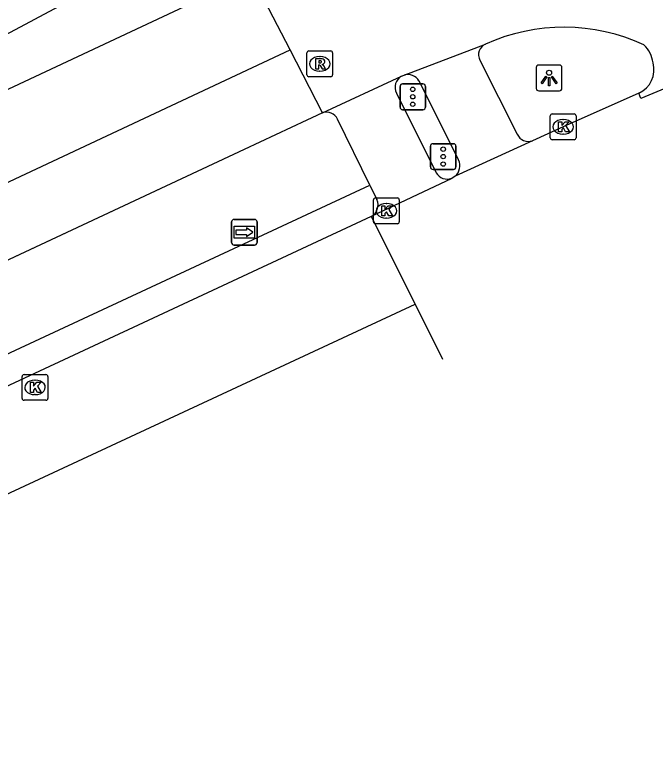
# Model space of a CAD drawing. Extents: x 158352 to 159489, y 383828 to 384597.
# Drawn here: x 158909.71 to 158934.6, y 383829.23 to 383858.39 of the extents above; entities that cross this region are included whole.
import ezdxf

# ---------------------------------------------------------------- set-up
doc = ezdxf.new("R2010")
doc.units = 0
for name, color, linetype in [('IMGEO_Fietspad_gesloten', 7, 'Continuous'), ('IMGEO_Fietspad_open', 7, 'Continuous'), ('IMGEO_Kolk', 7, 'Continuous'), ('IMGEO_Lichtpunt', 7, 'Continuous'), ('IMGEO_OVBaan_gesloten', 7, 'Continuous'), ('IMGEO_Rijbaan_regionaal_gesloten', 7, 'Continuous'), ('IMGEO_Rioolput', 7, 'Continuous'), ('IMGEO_Verkeersregelinstallatiepaal', 7, 'Continuous'), ('IMGEO_Voetpad_open', 7, 'Continuous'), ('IMGEO_Wegwijzer', 7, 'Continuous')]:
    doc.layers.add(name, color=color, linetype=linetype)

msp = doc.modelspace()

# ---------------------------------------------------------------- linework, layer by layer
at = {"layer": 'IMGEO_Fietspad_gesloten'}
msp.add_lwpolyline([(158917.865, 383862.123), (158916.911, 383861.665), (158889.778, 383847.177), (158888.336, 383846.413), (158887.766, 383846.147), (158887.071, 383845.822), (158884.987, 383844.847), (158881.597, 383843.26), (158877.829, 383841.497), (158877.205, 383841.205), (158875.569, 383840.439), (158875.237, 383840.284), (158873.273, 383839.365)], dxfattribs=at)
at = {"layer": 'IMGEO_Fietspad_open'}
for points in [[(158927.766, 383856.634), (158929.214, 383853.759)], [(158926.933, 383852.766), (158925.398, 383855.83)]]:
    msp.add_lwpolyline(points, dxfattribs=at)
for centre, radius, start, end in [((158928.16, 383856.85), 0.449, 113.0295, 208.7961), ((158924.961, 383855.574), 0.506, 30.3613, 106.6824), ((158929.645, 383853.955), 0.473, 204.4016, 290.1123), ((158926.445, 383852.535), 0.54, 311.8444, 25.2922)]:
    msp.add_arc(centre, radius, start, end, dxfattribs=at)
at = {"layer": 'IMGEO_Kolk'}
for p, q in [((158930.572, 383854.549), (158931.424, 383854.549)), ((158930.497, 383853.623), (158930.497, 383854.475)), ((158930.985, 383854.329), (158931.01, 383854.329)), ((158931.498, 383854.475), (158931.498, 383853.623)), ((158931.008, 383853.769), (158930.983, 383853.769)), ((158931.424, 383853.549), (158930.572, 383853.549)), ((158923.63, 383850.361), (158923.63, 383851.213)), ((158923.705, 383851.287), (158924.557, 383851.287)), ((158924.118, 383851.067), (158924.143, 383851.067)), ((158924.631, 383851.213), (158924.631, 383850.361)), ((158924.141, 383850.507), (158924.116, 383850.507)), ((158924.557, 383850.287), (158923.705, 383850.287)), ((158909.985, 383843.506), (158909.985, 383844.358)), ((158910.06, 383844.432), (158910.912, 383844.432)), ((158910.986, 383844.358), (158910.986, 383843.506)), ((158910.473, 383844.212), (158910.498, 383844.212)), ((158910.496, 383843.652), (158910.471, 383843.652)), ((158910.912, 383843.432), (158910.06, 383843.432))]:
    msp.add_line(p, q, dxfattribs=at)
for points in [[(158930.572, 383854.549), (158931.424, 383854.549)], [(158930.497, 383853.623), (158930.497, 383854.475)], [(158930.818, 383854.249), (158930.941, 383854.249), (158930.941, 383854.098), (158931.071, 383854.249), (158931.235, 383854.249), (158931.089, 383854.098), (158931.242, 383853.849), (158931.09, 383853.849), (158931.005, 383854.013), (158930.941, 383853.946), (158930.941, 383853.849), (158930.818, 383853.849), (158930.818, 383854.249)], [(158931.498, 383854.475), (158931.498, 383853.623)], [(158931.424, 383853.549), (158930.572, 383853.549)], [(158923.63, 383850.361), (158923.63, 383851.213)], [(158923.705, 383851.287), (158924.557, 383851.287)], [(158924.631, 383851.213), (158924.631, 383850.361)], [(158923.951, 383850.987), (158924.074, 383850.987), (158924.074, 383850.836), (158924.204, 383850.987), (158924.368, 383850.987), (158924.222, 383850.836), (158924.375, 383850.587), (158924.223, 383850.587), (158924.138, 383850.751), (158924.074, 383850.684), (158924.074, 383850.587), (158923.951, 383850.587), (158923.951, 383850.987)], [(158924.557, 383850.287), (158923.705, 383850.287)], [(158909.985, 383843.506), (158909.985, 383844.358)], [(158910.06, 383844.432), (158910.912, 383844.432)], [(158910.986, 383844.358), (158910.986, 383843.506)], [(158910.306, 383844.132), (158910.429, 383844.132), (158910.429, 383843.981), (158910.559, 383844.132), (158910.723, 383844.132), (158910.577, 383843.981), (158910.73, 383843.732), (158910.578, 383843.732), (158910.493, 383843.896), (158910.429, 383843.829), (158910.429, 383843.732), (158910.306, 383843.732), (158910.306, 383844.132)], [(158910.912, 383843.432), (158910.06, 383843.432)]]:
    msp.add_lwpolyline(points, dxfattribs=at)
for centre, start, end in [((158930.574, 383854.473), 91.552, 178.448), ((158930.574, 383854.473), 91.552, 178.448), ((158931.422, 383854.473), 1.552, 88.448), ((158931.422, 383854.473), 1.552, 88.448), ((158930.574, 383853.625), 181.552, 268.448), ((158930.574, 383853.625), 181.552, 268.448), ((158931.422, 383853.625), 271.552, 358.448), ((158931.422, 383853.625), 271.552, 358.448), ((158923.707, 383851.211), 91.552, 178.448), ((158923.707, 383851.211), 91.552, 178.448), ((158924.555, 383851.211), 1.552, 88.448), ((158924.555, 383851.211), 1.552, 88.448), ((158923.707, 383850.363), 181.552, 268.448), ((158923.707, 383850.363), 181.552, 268.448), ((158924.555, 383850.363), 271.552, 358.448), ((158924.555, 383850.363), 271.552, 358.448), ((158910.062, 383844.356), 91.552, 178.448), ((158910.062, 383844.356), 91.552, 178.448), ((158910.91, 383844.356), 1.552, 88.448), ((158910.91, 383844.356), 1.552, 88.448), ((158910.062, 383843.508), 181.552, 268.448), ((158910.062, 383843.508), 181.552, 268.448), ((158910.91, 383843.508), 271.552, 358.448), ((158910.91, 383843.508), 271.552, 358.448)]:
    msp.add_arc(centre, 0.0765, start, end, dxfattribs=at)
for centre, major_axis, ratio, start_param, end_param in [((158930.984, 383854.049), (-0.387, 0.002), 0.722429, 4.712389, 7.853982), ((158931.009, 383854.049), (-0.39, 0.002), 0.717154, 1.570796, 4.712389), ((158924.117, 383850.787), (-0.387, 0.002), 0.722429, 4.712389, 7.853982), ((158924.142, 383850.787), (-0.39, 0.002), 0.717154, 1.570796, 4.712389), ((158910.472, 383843.932), (-0.387, 0.002), 0.722429, 4.712389, 7.853982), ((158910.497, 383843.932), (-0.39, 0.002), 0.717154, 1.570796, 4.712389)]:
    msp.add_ellipse(centre, major_axis=major_axis, ratio=ratio, start_param=start_param, end_param=end_param, dxfattribs=at)
at = {"layer": 'IMGEO_Lichtpunt'}
for p, q in [((158929.951, 383856.35), (158929.951, 383855.543)), ((158929.951, 383856.35), (158929.951, 383855.543)), ((158930.853, 383856.445), (158930.045, 383856.445)), ((158930.853, 383856.445), (158930.045, 383856.445)), ((158930.947, 383855.543), (158930.947, 383856.35)), ((158930.947, 383855.543), (158930.947, 383856.35)), ((158930.045, 383855.449), (158930.853, 383855.449)), ((158930.045, 383855.449), (158930.853, 383855.449))]:
    msp.add_line(p, q, dxfattribs=at)
for points in [[(158930.325, 383856.014), (158930.364, 383855.986), (158930.176, 383855.724), (158930.138, 383855.751), (158930.325, 383856.014)], [(158930.537, 383855.986), (158930.575, 383856.013), (158930.762, 383855.751), (158930.723, 383855.723), (158930.537, 383855.986)], [(158930.427, 383855.966), (158930.474, 383855.966), (158930.474, 383855.644), (158930.427, 383855.644), (158930.427, 383855.966)]]:
    msp.add_lwpolyline(points, dxfattribs=at)
msp.add_circle((158930.45, 383856.148), 0.0994, dxfattribs=at)
for centre, start, end in [((158930.045, 383856.35), 90, 180), ((158930.045, 383856.35), 90, 180), ((158930.853, 383856.35), 0, 90), ((158930.853, 383856.35), 0, 90), ((158930.045, 383855.543), 180, 270), ((158930.045, 383855.543), 180, 270), ((158930.853, 383855.543), 270, 0), ((158930.853, 383855.543), 270, 360)]:
    msp.add_arc(centre, 0.0946, start, end, dxfattribs=at)
at = {"layer": 'IMGEO_OVBaan_gesloten'}
for points in [[(158951.153, 383862.545), (158951.217, 383862.321), (158934.012, 383855.151), (158933.937, 383855.362)], [(158933.937, 383855.362), (158930.999, 383854.048), (158929.808, 383853.51)], [(158929.808, 383853.51), (158926.805, 383852.133)], [(158926.67, 383852.049), (158923.544, 383850.563)], [(158926.805, 383852.133), (158926.67, 383852.049)], [(158923.544, 383850.563), (158898.905, 383839.083), (158897.738, 383838.533), (158897.043, 383838.205), (158896.233, 383837.824)], [(158923.544, 383850.563), (158925.248, 383847.161)], [(158886.555, 383829.234), (158901.164, 383835.98), (158904.461, 383837.5), (158925.248, 383847.161)], [(158925.248, 383847.161), (158926.315, 383845.029)]]:
    msp.add_lwpolyline(points, dxfattribs=at)
at = {"layer": 'IMGEO_Rijbaan_regionaal_gesloten'}
for points in [[(158873.923, 383838.869), (158875.878, 383839.792), (158876.212, 383839.95), (158877.849, 383840.715), (158878.47, 383841.006), (158882.238, 383842.768), (158885.631, 383844.355), (158887.715, 383845.33), (158888.411, 383845.655), (158892.868, 383847.74), (158917.95, 383859.51), (158918.9, 383859.914)], [(158920.391, 383857.032), (158918.9, 383859.914)], [(158924.816, 383856.059), (158927.984, 383857.264)], [(158876.859, 383836.63), (158891.4, 383843.427), (158906.968, 383850.752), (158920.391, 383857.032)], [(158921.65, 383854.598), (158920.391, 383857.032)], [(158921.65, 383854.598), (158924.717, 383856.017)], [(158924.717, 383856.017), (158924.816, 383856.059)], [(158921.65, 383854.598), (158905.214, 383846.907), (158893.784, 383841.552), (158893.089, 383841.225), (158891.004, 383840.248), (158887.597, 383838.652), (158883.837, 383836.89), (158883.237, 383836.609), (158881.609, 383835.845), (158881.252, 383835.678), (158879.303, 383834.765)]]:
    msp.add_lwpolyline(points, dxfattribs=at)
for centre, radius, start, end in [((158931.021, 383850.473), 7.439, 65.2543, 114.0936), ((158933.298, 383856.366), 1.202, 8.1217, 45.865), ((158933.534, 383856.267), 0.991, 293.9942, 15.7211)]:
    msp.add_arc(centre, radius, start, end, dxfattribs=at)
at = {"layer": 'IMGEO_Rioolput'}
for p, q in [((158921.042, 383856.068), (158921.042, 383856.92)), ((158921.117, 383856.994), (158921.969, 383856.994)), ((158922.043, 383856.92), (158922.043, 383856.068)), ((158921.53, 383856.774), (158921.555, 383856.774)), ((158921.969, 383855.994), (158921.117, 383855.994)), ((158921.553, 383856.214), (158921.528, 383856.214))]:
    msp.add_line(p, q, dxfattribs=at)
for points in [[(158921.042, 383856.068), (158921.042, 383856.92)], [(158921.117, 383856.994), (158921.969, 383856.994)], [(158922.043, 383856.92), (158922.043, 383856.068)], [(158921.631, 383856.692), (158921.379, 383856.694), (158921.379, 383856.294)], [(158921.557, 383856.613), (158921.503, 383856.613), (158921.503, 383856.532)], [(158921.379, 383856.294), (158921.503, 383856.294), (158921.503, 383856.456), (158921.514, 383856.456)], [(158921.503, 383856.532), (158921.555, 383856.532)], [(158921.561, 383856.427), (158921.632, 383856.294), (158921.772, 383856.294), (158921.707, 383856.42)], [(158921.969, 383855.994), (158921.117, 383855.994)]]:
    msp.add_lwpolyline(points, dxfattribs=at)
for centre, radius, start, end in [((158921.119, 383856.918), 0.0765, 91.552, 178.448), ((158921.119, 383856.918), 0.0765, 91.552, 178.448), ((158921.967, 383856.918), 0.0765, 1.552, 88.448), ((158921.967, 383856.918), 0.0765, 1.552, 88.448), ((158921.563, 383856.517), 0.0964, 77.0061, 93.1865), ((158921.577, 383856.574), 0.0378, 276.6634, 79.6772), ((158921.63, 383856.582), 0.109, 350.3612, 89.416), ((158921.513, 383856.403), 0.0533, 26.0293, 88.6989), ((158921.539, 383856.721), 0.19, 274.7715, 282.9687), ((158921.628, 383856.582), 0.112, 277.5842, 350.9817), ((158921.612, 383856.367), 0.108, 29.5134, 73.7905), ((158921.119, 383856.07), 0.0765, 181.552, 268.448), ((158921.119, 383856.07), 0.0765, 181.552, 268.448), ((158921.967, 383856.07), 0.0765, 271.552, 358.448), ((158921.967, 383856.07), 0.0765, 271.552, 358.448)]:
    msp.add_arc(centre, radius, start, end, dxfattribs=at)
for centre, major_axis, ratio, start_param, end_param in [((158921.529, 383856.494), (-0.387, 0.002), 0.722429, 4.712389, 7.853982), ((158921.554, 383856.494), (-0.39, 0.002), 0.717154, 1.570796, 4.712389)]:
    msp.add_ellipse(centre, major_axis=major_axis, ratio=ratio, start_param=start_param, end_param=end_param, dxfattribs=at)
at = {"layer": 'IMGEO_Verkeersregelinstallatiepaal'}
for p, q in [((158924.761, 383855.715), (158925.551, 383855.715)), ((158925.551, 383855.715), (158924.761, 383855.715)), ((158924.661, 383854.815), (158924.661, 383855.615)), ((158924.661, 383855.615), (158924.661, 383854.815)), ((158925.651, 383855.615), (158925.651, 383854.815)), ((158925.651, 383854.815), (158925.651, 383855.615)), ((158925.551, 383854.715), (158924.761, 383854.715)), ((158924.761, 383854.715), (158925.551, 383854.715)), ((158925.942, 383853.392), (158926.732, 383853.392)), ((158926.732, 383853.392), (158925.942, 383853.392)), ((158925.842, 383852.492), (158925.842, 383853.292)), ((158925.842, 383853.292), (158925.842, 383852.492)), ((158926.832, 383853.292), (158926.832, 383852.492)), ((158926.832, 383852.492), (158926.832, 383853.292)), ((158926.732, 383852.392), (158925.942, 383852.392)), ((158925.942, 383852.392), (158926.732, 383852.392))]:
    msp.add_line(p, q, dxfattribs=at)
for centre in [(158925.156, 383855.505), (158925.156, 383855.215), (158925.156, 383854.925), (158926.337, 383853.182), (158926.337, 383852.892), (158926.337, 383852.602)]:
    msp.add_circle(centre, 0.085, dxfattribs=at)
for centre, start, end in [((158924.761, 383855.615), 90, 180), ((158924.761, 383855.615), 90, 180), ((158925.551, 383855.615), 0, 90), ((158925.551, 383855.615), 360, 90), ((158924.761, 383854.815), 180, 270), ((158924.761, 383854.815), 180, 270), ((158925.551, 383854.815), 270, 0), ((158925.551, 383854.815), 270, 0), ((158925.942, 383853.292), 90, 180), ((158925.942, 383853.292), 90, 180), ((158926.732, 383853.292), 0, 90), ((158926.732, 383853.292), 360, 90), ((158925.942, 383852.492), 180, 270), ((158925.942, 383852.492), 180, 270), ((158926.732, 383852.492), 270, 0), ((158926.732, 383852.492), 270, 0)]:
    msp.add_arc(centre, 0.1, start, end, dxfattribs=at)
at = {"layer": 'IMGEO_Voetpad_open'}
for points in [[(158924.525, 383855.36), (158926.067, 383852.266)], [(158923.487, 383851.789), (158922.233, 383854.347)], [(158896.233, 383837.824), (158895.768, 383838.886), (158896.007, 383838.997), (158896.704, 383839.322), (158923.487, 383851.789)], [(158923.487, 383851.789), (158923.765, 383851.222)]]:
    msp.add_lwpolyline(points, dxfattribs=at)
for centre, radius, start, end in [((158924.95, 383855.592), 0.484, 118.7498, 208.6695), ((158921.798, 383854.14), 0.482, 25.4852, 107.928), ((158926.497, 383852.514), 0.496, 209.9803, 290.4354), ((158923.28, 383851.018), 0.526, 300.0862, 22.8354)]:
    msp.add_arc(centre, radius, start, end, dxfattribs=at)
at = {"layer": 'IMGEO_Wegwijzer'}
for p, q in [((158918.22, 383850.454), (158919.01, 383850.454)), ((158919.01, 383850.454), (158918.22, 383850.454)), ((158918.12, 383849.554), (158918.12, 383850.354)), ((158918.12, 383850.354), (158918.12, 383849.554)), ((158919.11, 383850.354), (158919.11, 383849.554)), ((158919.11, 383849.554), (158919.11, 383850.354)), ((158919.01, 383849.454), (158918.22, 383849.454)), ((158918.22, 383849.454), (158919.01, 383849.454))]:
    msp.add_line(p, q, dxfattribs=at)
for points in [[(158918.221, 383850.186), (158919.009, 383850.186), (158919.009, 383849.722), (158918.221, 383849.722), (158918.221, 383850.186)], [(158918.286, 383850.038), (158918.286, 383849.954), (158918.286, 383849.87), (158918.697, 383849.87), (158918.697, 383849.787), (158918.944, 383849.954), (158918.697, 383850.121), (158918.697, 383850.038), (158918.286, 383850.038)]]:
    msp.add_lwpolyline(points, dxfattribs=at)
for centre, start, end in [((158918.22, 383850.354), 90, 180), ((158918.22, 383850.354), 90, 180), ((158919.01, 383850.354), 0, 90), ((158919.01, 383850.354), 360, 90), ((158918.22, 383849.554), 180, 270), ((158918.22, 383849.554), 180, 270), ((158919.01, 383849.554), 270, 0), ((158919.01, 383849.554), 270, 0)]:
    msp.add_arc(centre, 0.1, start, end, dxfattribs=at)

doc.saveas('drawing.dxf')
